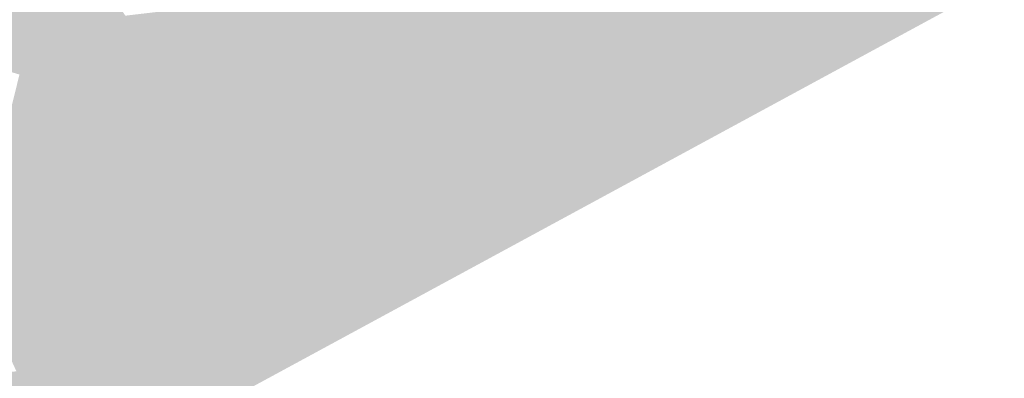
# Model space of a CAD drawing. Header units: metres. Extents: x 164696 to 183842, y 382615 to 387356.
# Tile 475 of 656: x 182659.19 to 182661.299, y 386611.544 to 386612.313. Entities that reach past the tile are written whole.
import ezdxf

# ---------------------------------------------------------------- set-up
doc = ezdxf.new("R2010")
doc.units = ezdxf.units.M
doc.layers.add('C3D-SURFACE_TINSURFACE', color=7, linetype='Continuous')

msp = doc.modelspace()

# ---------------------------------------------------------------- linework, layer by layer
at = {"layer": 'C3D-SURFACE_TINSURFACE', "color": 1, "linetype": 'Continuous', "lineweight": -3, "true_color": 0xe60000}
for points in [[(182658.8973, 386612.9343), (182658.8834, 386612.9271), (182659.2724, 386612.2379)], [(182658.8973, 386612.9343), (182659.2724, 386612.2379), (182659.0016, 386612.7656)], [(182658.8834, 386612.9271), (182658.7153, 386612.3639), (182659.2381, 386612.2204)], [(182658.8834, 386612.9271), (182659.2381, 386612.2204), (182659.2724, 386612.2379)], [(182659.0351, 386612.8162), (182659.3863, 386612.3035), (182659.0721, 386612.8404)], [(182659.2013, 386612.654), (182659.0721, 386612.8404), (182659.3863, 386612.3035)], [(182659.0195, 386612.8065), (182659.3501, 386612.2811), (182659.0273, 386612.8114)], [(182659.0273, 386612.8114), (182659.3863, 386612.3035), (182659.0351, 386612.8162)], [(182659.0273, 386612.8114), (182659.3501, 386612.2811), (182659.3863, 386612.3035)], [(182659.0234, 386612.7769), (182659.3138, 386612.2586), (182659.0195, 386612.8065)], [(182659.0195, 386612.8065), (182659.3138, 386612.2586), (182659.3501, 386612.2811)], [(182659.0016, 386612.7656), (182659.2724, 386612.2379), (182659.1059, 386612.5969)], [(182659.1059, 386612.5969), (182659.2758, 386612.2395), (182659.0234, 386612.7769)], [(182659.0234, 386612.7769), (182659.2758, 386612.2395), (182659.3138, 386612.2586)], [(182659.2013, 386612.654), (182659.3863, 386612.3035), (182659.4163, 386612.3213)], [(182659.1059, 386612.5969), (182659.2724, 386612.2379), (182659.2758, 386612.2395)], [(182655.6665, 386609.3885), (182653.8203, 386608.3412), (182661.2992, 386612.3996)], [(182657.5511, 386610.4901), (182655.6665, 386609.3885), (182661.2992, 386612.3996)], [(182657.5511, 386610.4901), (182661.2992, 386612.3996), (182659.2576, 386611.4231)], [(182659.8389, 386612.371), (182659.2576, 386611.4231), (182661.2992, 386612.3996)], [(182659.3827, 386612.3006), (182659.1832, 386611.5585), (182659.8389, 386612.371)], [(182659.8389, 386612.371), (182659.1832, 386611.5585), (182659.2012, 386611.5226)], [(182659.8389, 386612.371), (182659.2012, 386611.5226), (182659.2192, 386611.4868)], [(182659.8389, 386612.371), (182659.2192, 386611.4868), (182659.2576, 386611.4231)], [(182659.3827, 386612.3006), (182659.8389, 386612.371), (182659.4163, 386612.3213)], [(182658.7153, 386612.3639), (182659.2004, 386612.2013), (182659.231, 386612.2165)], [(182658.7153, 386612.3639), (182659.231, 386612.2165), (182659.2381, 386612.2204)], [(182658.7153, 386612.3639), (182658.7334, 386612.3318), (182659.2004, 386612.2013)], [(182658.7334, 386612.3318), (182659.1895, 386612.1951), (182659.2004, 386612.2013)], [(182659.349, 386612.28), (182659.1607, 386611.6069), (182659.3827, 386612.3006)], [(182659.3827, 386612.3006), (182659.1607, 386611.6069), (182659.1832, 386611.5585)], [(182659.349, 386612.28), (182659.3827, 386612.3006), (182659.3501, 386612.2811)], [(182659.3827, 386612.3006), (182659.3863, 386612.3035), (182659.3501, 386612.2811)], [(182659.3827, 386612.3006), (182659.4163, 386612.3213), (182659.3863, 386612.3035)], [(182659.3154, 386612.2594), (182659.1607, 386611.6069), (182659.349, 386612.28)], [(182659.3154, 386612.2594), (182659.3501, 386612.2811), (182659.3138, 386612.2586)], [(182659.3154, 386612.2594), (182659.349, 386612.28), (182659.3501, 386612.2811)], [(182659.3154, 386612.2594), (182659.117, 386611.6813), (182659.1607, 386611.6069)], [(182659.3154, 386612.2594), (182659.3138, 386612.2586), (182659.117, 386611.6813)], [(182659.2758, 386612.2395), (182659.117, 386611.6813), (182659.3138, 386612.2586)], [(182659.2724, 386612.2379), (182659.117, 386611.6813), (182659.2758, 386612.2395)], [(182659.2724, 386612.2379), (182659.2381, 386612.2204), (182659.117, 386611.6813)], [(182659.231, 386612.2165), (182659.0787, 386611.7454), (182659.0929, 386611.7203)], [(182659.231, 386612.2165), (182659.2004, 386612.2013), (182659.0787, 386611.7454)], [(182659.231, 386612.2165), (182659.0929, 386611.7203), (182659.2381, 386612.2204)], [(182659.2381, 386612.2204), (182659.0929, 386611.7203), (182659.117, 386611.6813)], [(182659.1895, 386612.1951), (182659.0787, 386611.7454), (182659.2004, 386612.2013)], [(182658.242, 386611.529), (182659.2012, 386611.5226), (182659.1832, 386611.5585)]]:
    msp.add_solid(points, dxfattribs=at)

doc.saveas('drawing.dxf')
